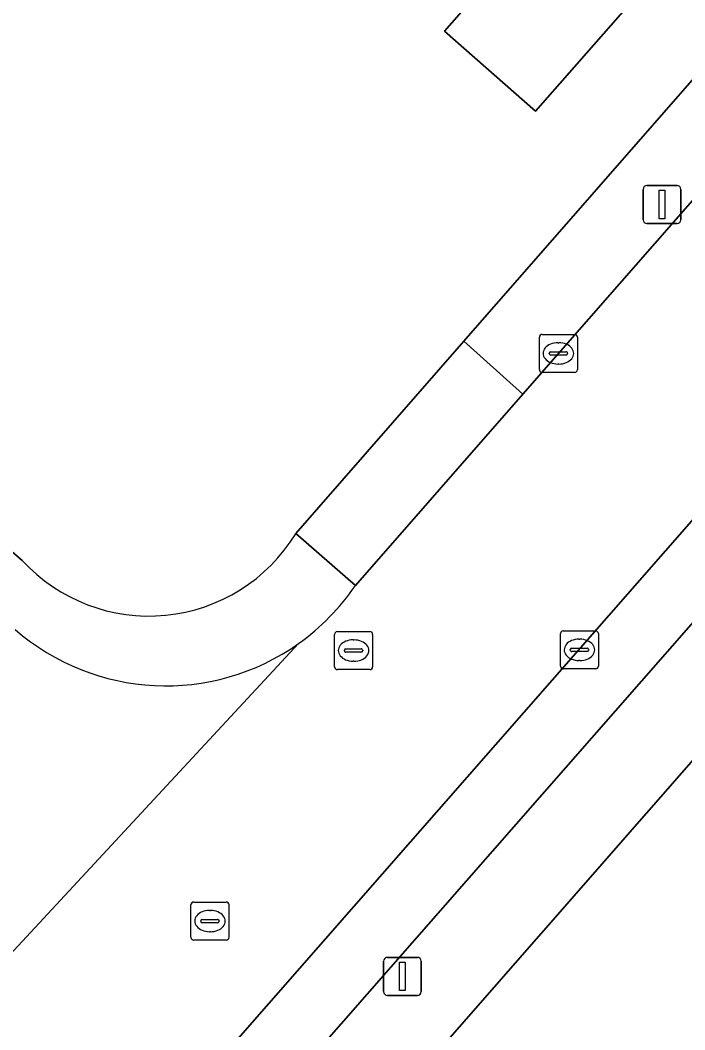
# Model space of a CAD drawing. Extents: x 158472 to 159562, y 388525 to 389606.
# Drawn here: x 158732.21 to 158749.69, y 388769.33 to 388795.87 of the extents above; entities that cross this region are included whole.
import ezdxf

# ---------------------------------------------------------------- set-up
doc = ezdxf.new("R2010")
doc.units = 0
for name, color, linetype in [('IMGEO_Brandkraan', 7, 'Continuous'), ('IMGEO_Erf', 7, 'Continuous'), ('IMGEO_Kolk', 7, 'Continuous'), ('IMGEO_Lichtmast', 7, 'Continuous'), ('IMGEO_Pand', 7, 'Continuous'), ('IMGEO_Parkeervlak_open', 7, 'Continuous'), ('IMGEO_Rijbaan_lokaal_open', 7, 'Continuous'), ('IMGEO_Rioolput', 7, 'Continuous'), ('IMGEO_Voetpad_open', 7, 'Continuous')]:
    doc.layers.add(name, color=color, linetype=linetype)

msp = doc.modelspace()

# ---------------------------------------------------------------- linework, layer by layer
at = {"layer": 'IMGEO_Brandkraan'}
for p, q in [((158740.478, 388778.875), (158740.478, 388779.727)), ((158740.553, 388779.801), (158741.405, 388779.801)), ((158740.966, 388779.581), (158740.991, 388779.581)), ((158741.479, 388779.727), (158741.479, 388778.875)), ((158740.737, 388779.295), (158740.737, 388779.307)), ((158740.78, 388779.344), (158741.178, 388779.344)), ((158741.221, 388779.307), (158741.221, 388779.295)), ((158741.175, 388779.258), (158740.777, 388779.258)), ((158741.405, 388778.801), (158740.553, 388778.801)), ((158740.989, 388779.021), (158740.964, 388779.021))]:
    msp.add_line(p, q, dxfattribs=at)
for points in [[(158740.478, 388778.875), (158740.478, 388779.727)], [(158740.553, 388779.801), (158741.405, 388779.801)], [(158741.479, 388779.727), (158741.479, 388778.875)], [(158741.405, 388778.801), (158740.553, 388778.801)]]:
    msp.add_lwpolyline(points, dxfattribs=at)
for centre, radius, start, end in [((158740.555, 388779.725), 0.0765, 91.552, 178.448), ((158740.555, 388779.725), 0.0765, 91.552, 178.448), ((158741.403, 388779.725), 0.0765, 1.552, 88.448), ((158741.403, 388779.725), 0.0765, 1.552, 88.448), ((158740.777, 388779.304), 0.0403, 85.8775, 175.7526), ((158740.774, 388779.294), 0.0366, 178.938, 274.7102), ((158741.178, 388779.301), 0.043, 264.8664, 352.4533), ((158741.182, 388779.306), 0.0386, 1.7309, 96.639), ((158740.555, 388778.877), 0.0765, 181.552, 268.448), ((158740.555, 388778.877), 0.0765, 181.552, 268.448), ((158741.403, 388778.877), 0.0765, 271.552, 358.448), ((158741.403, 388778.877), 0.0765, 271.552, 358.448)]:
    msp.add_arc(centre, radius, start, end, dxfattribs=at)
for centre, major_axis, ratio, start_param, end_param in [((158740.965, 388779.301), (-0.387, 0.002), 0.722429, 4.712389, 7.853982), ((158740.99, 388779.301), (-0.39, 0.002), 0.717154, 1.570796, 4.712389)]:
    msp.add_ellipse(centre, major_axis=major_axis, ratio=ratio, start_param=start_param, end_param=end_param, dxfattribs=at)
at = {"layer": 'IMGEO_Erf'}
for points in [[(158755.409, 388834.448), (158755.525, 388834.58), (158744.162, 388844.524), (158717.279, 388843.045), (158714.843, 388878.448), (158710.585, 388882.112), (158711.768, 388864.623), (158712.592, 388851.925), (158713.284, 388842.825), (158695.563, 388822.552), (158691.151, 388817.503), (158723.402, 388789.393), (158732.269, 388781.671)], [(158739.458, 388782.374), (158743.881, 388787.434), (158750.795, 388795.344), (158772.286, 388819.929), (158768.141, 388823.539), (158746.61, 388798.883), (158746.441, 388798.69), (158748.638, 388796.764), (158745.763, 388793.485), (158743.368, 388795.584), (158746.243, 388798.864), (158737.995, 388806.093), (158727.335, 388793.947), (158731.344, 388790.539), (158729.417, 388788.062), (158725.407, 388791.603), (158726.994, 388793.559), (158726.792, 388793.735), (158698.095, 388818.851), (158709.148, 388831.481), (158733.85, 388809.893), (158755.409, 388834.448)]]:
    msp.add_lwpolyline(points, dxfattribs=at)
msp.add_arc((158735.599, 388784.73), 4.522, 222.5757, 328.5945, dxfattribs=at)
at = {"layer": 'IMGEO_Kolk'}
for p, q in [((158745.864, 388786.688), (158745.864, 388787.54)), ((158745.939, 388787.614), (158746.791, 388787.614)), ((158746.865, 388787.54), (158746.865, 388786.688)), ((158746.352, 388787.394), (158746.377, 388787.394)), ((158746.123, 388787.108), (158746.123, 388787.12)), ((158746.561, 388787.071), (158746.163, 388787.071)), ((158746.166, 388787.157), (158746.564, 388787.157)), ((158746.607, 388787.12), (158746.607, 388787.108)), ((158746.375, 388786.834), (158746.35, 388786.834)), ((158746.791, 388786.614), (158745.939, 388786.614)), ((158746.417, 388778.893), (158746.417, 388779.745)), ((158746.492, 388779.819), (158747.344, 388779.819)), ((158746.905, 388779.599), (158746.93, 388779.599)), ((158747.418, 388779.745), (158747.418, 388778.893)), ((158746.676, 388779.313), (158746.676, 388779.325)), ((158746.719, 388779.362), (158747.117, 388779.362)), ((158747.16, 388779.325), (158747.16, 388779.313)), ((158747.114, 388779.276), (158746.716, 388779.276)), ((158746.928, 388779.039), (158746.903, 388779.039)), ((158747.344, 388778.819), (158746.492, 388778.819))]:
    msp.add_line(p, q, dxfattribs=at)
for points in [[(158745.864, 388786.688), (158745.864, 388787.54)], [(158745.939, 388787.614), (158746.791, 388787.614)], [(158746.865, 388787.54), (158746.865, 388786.688)], [(158746.791, 388786.614), (158745.939, 388786.614)], [(158746.417, 388778.893), (158746.417, 388779.745)], [(158746.492, 388779.819), (158747.344, 388779.819)], [(158747.418, 388779.745), (158747.418, 388778.893)], [(158747.344, 388778.819), (158746.492, 388778.819)]]:
    msp.add_lwpolyline(points, dxfattribs=at)
for centre, radius, start, end in [((158745.941, 388787.538), 0.0765, 91.552, 178.448), ((158745.941, 388787.538), 0.0765, 91.552, 178.448), ((158746.789, 388787.538), 0.0765, 1.552, 88.448), ((158746.789, 388787.538), 0.0765, 1.552, 88.448), ((158746.163, 388787.117), 0.0403, 85.8775, 175.7526), ((158746.16, 388787.107), 0.0366, 178.938, 274.7102), ((158746.564, 388787.114), 0.043, 264.8664, 352.4533), ((158746.568, 388787.119), 0.0386, 1.7309, 96.639), ((158745.941, 388786.69), 0.0765, 181.552, 268.448), ((158745.941, 388786.69), 0.0765, 181.552, 268.448), ((158746.789, 388786.69), 0.0765, 271.552, 358.448), ((158746.789, 388786.69), 0.0765, 271.552, 358.448), ((158746.494, 388779.743), 0.0765, 91.552, 178.448), ((158746.494, 388779.743), 0.0765, 91.552, 178.448), ((158747.342, 388779.743), 0.0765, 1.552, 88.448), ((158747.342, 388779.743), 0.0765, 1.552, 88.448), ((158746.716, 388779.322), 0.0403, 85.8775, 175.7526), ((158746.713, 388779.312), 0.0366, 178.938, 274.7102), ((158747.117, 388779.319), 0.043, 264.8664, 352.4533), ((158747.121, 388779.324), 0.0386, 1.7309, 96.639), ((158746.494, 388778.895), 0.0765, 181.552, 268.448), ((158746.494, 388778.895), 0.0765, 181.552, 268.448), ((158747.342, 388778.895), 0.0765, 271.552, 358.448), ((158747.342, 388778.895), 0.0765, 271.552, 358.448)]:
    msp.add_arc(centre, radius, start, end, dxfattribs=at)
for centre, major_axis, ratio, start_param, end_param in [((158746.351, 388787.114), (-0.387, 0.002), 0.722429, 4.712389, 7.853982), ((158746.376, 388787.114), (-0.39, 0.002), 0.717154, 1.570796, 4.712389), ((158746.904, 388779.319), (-0.387, 0.002), 0.722429, 4.712389, 7.853982), ((158746.929, 388779.319), (-0.39, 0.002), 0.717154, 1.570796, 4.712389)]:
    msp.add_ellipse(centre, major_axis=major_axis, ratio=ratio, start_param=start_param, end_param=end_param, dxfattribs=at)
at = {"layer": 'IMGEO_Lichtmast'}
for p, q in [((158748.693, 388791.527), (158749.483, 388791.527)), ((158749.483, 388791.527), (158748.693, 388791.527)), ((158748.593, 388790.627), (158748.593, 388791.427)), ((158748.593, 388791.427), (158748.593, 388790.627)), ((158749.583, 388791.427), (158749.583, 388790.627)), ((158749.583, 388790.627), (158749.583, 388791.427)), ((158749.483, 388790.527), (158748.693, 388790.527)), ((158748.693, 388790.527), (158749.483, 388790.527)), ((158741.768, 388770.334), (158741.768, 388771.134)), ((158741.768, 388771.134), (158741.768, 388770.334)), ((158741.868, 388771.234), (158742.658, 388771.234)), ((158742.658, 388771.234), (158741.868, 388771.234)), ((158742.758, 388771.134), (158742.758, 388770.334)), ((158742.758, 388770.334), (158742.758, 388771.134)), ((158742.658, 388770.234), (158741.868, 388770.234)), ((158741.868, 388770.234), (158742.658, 388770.234))]:
    msp.add_line(p, q, dxfattribs=at)
for points in [[(158749.013, 388791.402), (158749.163, 388791.402), (158749.163, 388790.652), (158749.013, 388790.652), (158749.013, 388791.402)], [(158742.188, 388771.109), (158742.338, 388771.109), (158742.338, 388770.359), (158742.188, 388770.359), (158742.188, 388771.109)]]:
    msp.add_lwpolyline(points, dxfattribs=at)
for centre, start, end in [((158748.693, 388791.427), 90, 180), ((158748.693, 388791.427), 90, 180), ((158749.483, 388791.427), 0, 90), ((158749.483, 388791.427), 360, 90), ((158748.693, 388790.627), 180, 270), ((158748.693, 388790.627), 180, 270), ((158749.483, 388790.627), 270, 0), ((158749.483, 388790.627), 270, 0), ((158741.868, 388771.134), 90, 180), ((158741.868, 388771.134), 90, 180), ((158742.658, 388771.134), 0, 90), ((158742.658, 388771.134), 360, 90), ((158741.868, 388770.334), 180, 270), ((158741.868, 388770.334), 180, 270), ((158742.658, 388770.334), 270, 0), ((158742.658, 388770.334), 270, 0)]:
    msp.add_arc(centre, 0.1, start, end, dxfattribs=at)
at = {"layer": 'IMGEO_Pand'}
msp.add_lwpolyline([(158746.441, 388798.69), (158746.243, 388798.864), (158743.368, 388795.584), (158745.763, 388793.485), (158748.638, 388796.764)], close=True, dxfattribs=at)
msp.add_lwpolyline([(158756.867, 388784.38), (158737.722, 388762.513), (158733.866, 388758.112), (158727.187, 388750.436), (158727.333, 388750), (158729.098, 388744.72), (158729.434, 388744.83), (158729.285, 388745.285), (158732.002, 388746.171), (158732.698, 388744.749), (158733.823, 388743.48), (158735.232, 388742.497), (158736.803, 388741.983), (158738.475, 388741.889), (158740.119, 388742.2), (158740.487, 388741.882), (158740.154, 388741.469), (158740.394, 388741.262), (158748.034, 388750), (158757.448, 388760.766)], dxfattribs=at)
at = {"layer": 'IMGEO_Parkeervlak_open'}
msp.add_lwpolyline([(158723.072, 388749.425), (158723.574, 388750), (158724.917, 388751.537), (158779.391, 388813.69), (158778.058, 388814.89), (158777.609, 388814.378), (158721.552, 388750.402), (158721.191, 388750), (158719.735, 388748.381)], dxfattribs=at)
at = {"layer": 'IMGEO_Rijbaan_lokaal_open'}
for points in [[(158777.609, 388814.378), (158773.429, 388818.007), (158752.374, 388793.967), (158745.43, 388786.038), (158741.03, 388781.014)], [(158718.938, 388747.483), (158719.735, 388748.381), (158721.191, 388750), (158721.552, 388750.402), (158777.609, 388814.378)], [(158739.534, 388779.487), (158731.932, 388771.294), (158731.844, 388771.223), (158713.19, 388750), (158712.481, 388749.198), (158713.422, 388747.889)], [(158731.844, 388771.223), (158731.932, 388771.294), (158739.534, 388779.487)]]:
    msp.add_lwpolyline(points, dxfattribs=at)
for centre, radius, start, end in [((158736.026, 388784.42), 6.053, 305.4174, 325.7577), ((158736.042, 388784.406), 6.033, 228.9304, 305.3724)]:
    msp.add_arc(centre, radius, start, end, dxfattribs=at)
at = {"layer": 'IMGEO_Rioolput'}
for p, q in [((158736.778, 388772.688), (158737.63, 388772.688)), ((158736.703, 388771.762), (158736.703, 388772.614)), ((158737.191, 388772.468), (158737.216, 388772.468)), ((158737.704, 388772.614), (158737.704, 388771.762)), ((158736.962, 388772.182), (158736.962, 388772.194)), ((158737.4, 388772.145), (158737.002, 388772.145)), ((158737.005, 388772.231), (158737.403, 388772.231)), ((158737.446, 388772.194), (158737.446, 388772.182)), ((158737.214, 388771.908), (158737.189, 388771.908)), ((158737.63, 388771.688), (158736.778, 388771.688))]:
    msp.add_line(p, q, dxfattribs=at)
for points in [[(158736.778, 388772.688), (158737.63, 388772.688)], [(158736.703, 388771.762), (158736.703, 388772.614)], [(158737.704, 388772.614), (158737.704, 388771.762)], [(158737.63, 388771.688), (158736.778, 388771.688)]]:
    msp.add_lwpolyline(points, dxfattribs=at)
for centre, radius, start, end in [((158736.78, 388772.612), 0.0765, 91.552, 178.448), ((158736.78, 388772.612), 0.0765, 91.552, 178.448), ((158737.628, 388772.612), 0.0765, 1.552, 88.448), ((158737.628, 388772.612), 0.0765, 1.552, 88.448), ((158737.002, 388772.191), 0.0403, 85.8775, 175.7526), ((158736.999, 388772.181), 0.0366, 178.938, 274.7102), ((158737.403, 388772.188), 0.043, 264.8664, 352.4533), ((158737.407, 388772.193), 0.0386, 1.7309, 96.639), ((158736.78, 388771.764), 0.0765, 181.552, 268.448), ((158736.78, 388771.764), 0.0765, 181.552, 268.448), ((158737.628, 388771.764), 0.0765, 271.552, 358.448), ((158737.628, 388771.764), 0.0765, 271.552, 358.448)]:
    msp.add_arc(centre, radius, start, end, dxfattribs=at)
for centre, major_axis, ratio, start_param, end_param in [((158737.19, 388772.188), (-0.387, 0.002), 0.722429, 4.712389, 7.853982), ((158737.215, 388772.188), (-0.39, 0.002), 0.717154, 1.570796, 4.712389)]:
    msp.add_ellipse(centre, major_axis=major_axis, ratio=ratio, start_param=start_param, end_param=end_param, dxfattribs=at)
at = {"layer": 'IMGEO_Voetpad_open'}
for points in [[(158779.254, 388809.956), (158780.943, 388811.876), (158781.182, 388812.139), (158779.391, 388813.69), (158724.917, 388751.537), (158723.574, 388750), (158723.072, 388749.425)], [(158716.515, 388746.261), (158714.762, 388744.037), (158716.33, 388742.684), (158716.517, 388742.904), (158717.042, 388743.522), (158720.44, 388742.799), (158725.348, 388748.235), (158726.185, 388749.28), (158726.809, 388750), (158727.187, 388750.436), (158733.866, 388758.112), (158737.722, 388762.513), (158756.867, 388784.38), (158759.712, 388787.627), (158761.736, 388789.941), (158763.759, 388792.255), (158769.589, 388798.92), (158771.616, 388801.229), (158773.643, 388803.539), (158779.254, 388809.956)], [(158732.269, 388781.671), (158723.402, 388789.393)], [(158741.03, 388781.014), (158739.458, 388782.374)]]:
    msp.add_lwpolyline(points, dxfattribs=at)
for points in [[(158745.43, 388786.038), (158752.374, 388793.967), (158750.795, 388795.344), (158743.881, 388787.434)], [(158741.03, 388781.014), (158745.43, 388786.038), (158743.881, 388787.434), (158739.458, 388782.374)]]:
    msp.add_lwpolyline(points, close=True, dxfattribs=at)
for centre, radius, start, end in [((158735.599, 388784.73), 4.522, 222.5757, 328.5945), ((158736.026, 388784.42), 6.053, 305.4174, 325.7577), ((158736.042, 388784.406), 6.033, 228.9304, 305.3724)]:
    msp.add_arc(centre, radius, start, end, dxfattribs=at)

doc.saveas('drawing.dxf')
